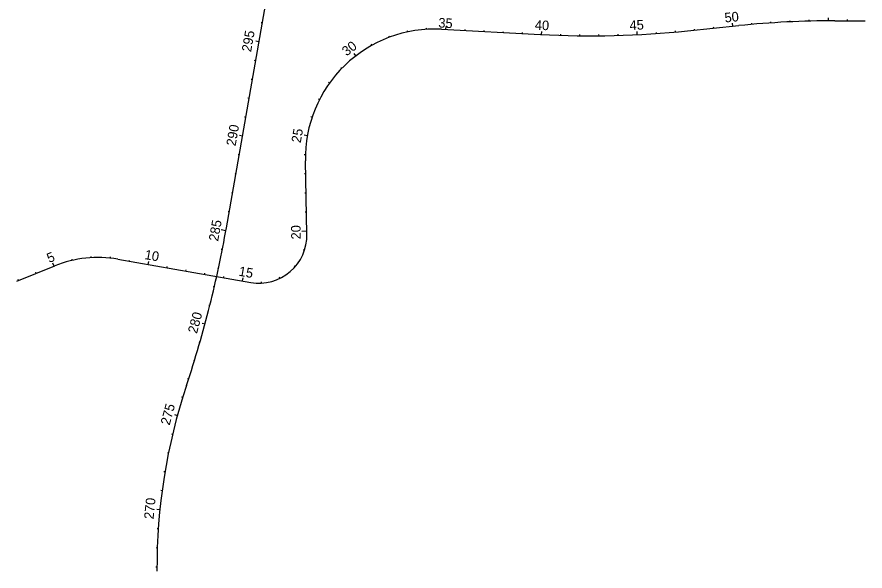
# Model space of a CAD drawing. Extents: x 448091 to 665917, y 1461380 to 1587607.
# Drawn here: x 562690 to 567116, y 1492907 to 1495801 of the extents above; entities that cross this region are included whole.
import ezdxf

# ---------------------------------------------------------------- set-up
doc = ezdxf.new("R2010")
doc.units = 0
doc.layers.add('TextShtNo', color=7, linetype='Continuous')
doc.layers.add('TextTitle', color=7, linetype='Continuous')

msp = doc.modelspace()

# ---------------------------------------------------------------- linework, layer by layer
at = {"layer": 'TextShtNo'}
for p, q in [((563783, 1494699.4), (564233.7, 1497274.8)), ((566958, 1495780.9), (567115.9, 1495781.1)), ((564905.4, 1495736.3), (565421.7, 1495709.2)), ((566190, 1495728), (566457.5, 1495755.3)), ((564203.1, 1494665.6), (564195.2, 1495048.3)), ((563216.6, 1494535.6), (563910, 1494414.2)), ((562690.1, 1494420.2), (562887.2, 1494500.4))]:
    msp.add_line(p, q, dxfattribs=at)
for centre, radius, start, end in [((566963.7, 1490780.9), 5000, 90.0645, 95.8109), ((564870, 1495062.3), 675, 86.995, 181.1865), ((565683.8, 1500702.3), 5000, 266.995, 275.8109), ((558139.2, 1495687.3), 5729.6, 345.93226, 350.07197), ((563953.2, 1494660.4), 250, 260.0724, 1.1865), ((563113.1, 1493944.5), 600, 80.0724, 112.1237), ((558139.2, 1495687.3), 5729.6, 341.566, 345.93226), ((566420.8, 1492926.9), 3000, 161.566, 180.3877)]:
    msp.add_arc(centre, radius, start, end, dxfattribs=at)
at = {"layer": 'TextTitle'}
for p, q in [((563970.2, 1495769.2), (563964.3, 1495770.2)), ((566624.7, 1495769.4), (566624.3, 1495775.4)), ((566724.6, 1495775.2), (566724.3, 1495781.2)), ((566824.5, 1495779), (566824.3, 1495785)), ((566924.5, 1495780.8), (566924.4, 1495796.8)), ((567024.5, 1495781), (567024.5, 1495787)), ((564729.5, 1495722.5), (564728.2, 1495728.3)), ((564828.5, 1495736), (564828.1, 1495742)), ((564928.4, 1495735.1), (564929.2, 1495751.1)), ((565028.3, 1495729.9), (565028.6, 1495735.9)), ((565128.1, 1495724.6), (565128.4, 1495730.6)), ((566127, 1495722), (566126.5, 1495728)), ((566226.5, 1495731.8), (566225.9, 1495737.7)), ((566326, 1495741.9), (566325.4, 1495747.8)), ((566425.5, 1495752), (566423.9, 1495767.9)), ((566525, 1495761.7), (566524.5, 1495767.6)), ((564633.6, 1495694.5), (564631.5, 1495700.1)), ((565228, 1495719.4), (565228.3, 1495725.4)), ((565327.8, 1495714.1), (565328.2, 1495720.1)), ((565427.7, 1495708.9), (565428.5, 1495724.9)), ((565527.6, 1495704.8), (565527.8, 1495710.8)), ((565627.6, 1495702.7), (565627.7, 1495708.7)), ((565727.6, 1495702.5), (565727.5, 1495708.5)), ((565827.6, 1495704.4), (565827.4, 1495710.4)), ((565927.5, 1495708.3), (565926.7, 1495724.3)), ((566027.3, 1495714.2), (566026.9, 1495720.1)), ((563953, 1495670.7), (563937.2, 1495673.4)), ((564542.8, 1495652.7), (564539.9, 1495657.9)), ((564459.3, 1495597.9), (564449.5, 1495610.6)), ((563935.7, 1495572.2), (563929.8, 1495573.2)), ((564384.7, 1495531.4), (564380.4, 1495535.6)), ((563918.5, 1495473.7), (563912.6, 1495474.7)), ((564320.8, 1495454.6), (564315.9, 1495458.1)), ((563901.2, 1495375.2), (563895.3, 1495376.2)), ((564268.9, 1495369.2), (564263.5, 1495372)), ((563884, 1495276.7), (563878.1, 1495277.7)), ((564230.1, 1495277.1), (564224.5, 1495279.1)), ((563866.7, 1495178.2), (563851.6, 1495180.9)), ((564205.4, 1495180.3), (564189.7, 1495183.1)), ((563849.5, 1495079.7), (563843.6, 1495080.7)), ((564195.3, 1495081), (564189.3, 1495081.1)), ((563826.4, 1494982.2), (563832.3, 1494981.2)), ((564196.6, 1494981), (564190.6, 1494980.8)), ((563809.1, 1494883.7), (563815, 1494882.7)), ((564198.6, 1494881), (564192.6, 1494880.9)), ((563791.9, 1494785.2), (563797.8, 1494784.2)), ((564200.7, 1494781), (564194.7, 1494780.9)), ((563754.9, 1494690.2), (563780.5, 1494685.7)), ((564202.8, 1494681), (564176.8, 1494680.5)), ((563756.3, 1494588.5), (563762.2, 1494587.4)), ((564190.6, 1494582.4), (564184.9, 1494584.2)), ((562978.9, 1494529.3), (562977.5, 1494535.2)), ((563077.7, 1494543.5), (563077.4, 1494549.5)), ((563177.6, 1494541.1), (563178.2, 1494547)), ((563276.3, 1494525.1), (563277.3, 1494531)), ((562883.7, 1494499), (562877.7, 1494513.8)), ((563374.8, 1494507.9), (563377.6, 1494523.6)), ((563473.3, 1494490.6), (563474.3, 1494496.5)), ((563736.3, 1494490.6), (563742.1, 1494489.4)), ((564141.5, 1494496), (564137, 1494500)), ((562791.1, 1494461.3), (562788.8, 1494466.9)), ((563571.8, 1494473.4), (563572.8, 1494479.3)), ((563670.3, 1494456.2), (563671.3, 1494462.1)), ((563768.8, 1494438.9), (563769.8, 1494444.8)), ((562698.4, 1494423.6), (562696.2, 1494429.2)), ((563867.3, 1494421.7), (563870.1, 1494437.4)), ((563966.4, 1494410.8), (563966.1, 1494416.8)), ((564062.6, 1494435.7), (564060, 1494441.1)), ((563714.5, 1494393.1), (563720.4, 1494391.8)), ((563691.1, 1494296), (563696.9, 1494294.6)), ((563656.3, 1494202), (563671.8, 1494197.8)), ((563639.2, 1494103.1), (563644.9, 1494101.5)), ((563610.7, 1494007.4), (563616.4, 1494005.6)), ((563580.5, 1493912.1), (563586.2, 1493910.3)), ((563549.6, 1493817), (563555.4, 1493815.2)), ((563511.9, 1493723.4), (563527.3, 1493719.2)), ((563496.7, 1493623.7), (563502.5, 1493622.3)), ((563475.1, 1493525.9), (563481, 1493524.7)), ((563456.8, 1493427.4), (563462.7, 1493426.4)), ((563441.7, 1493328.3), (563447.7, 1493327.5)), ((563420.1, 1493229.8), (563436, 1493228.2)), ((563421.6, 1493128.9), (563427.6, 1493128.5)), ((563416.6, 1493028.9), (563422.6, 1493028.7)), ((563414.8, 1492928.7), (563420.8, 1492928.7))]:
    msp.add_line(p, q, dxfattribs=at)

# ---------------------------------------------------------------- texts
for s, rotation, p in [('50', 5.8109, (566385.2, 1495771.5)), ('35', 356.995, (564888.2, 1495745.8)), ('40', 357.064, (565391.8, 1495734.6)), ('45', 2.7936, (565888.2, 1495731.9)), ('295', 80.072, (563911.7, 1495615.4)), ('30', 37.483, (564410, 1495593.9)), ('290', 80.072, (563830.7, 1495123.9)), ('25', 79.9243, (564170.6, 1495139.9)), ('285', 79.9323, (563739.6, 1494626.2)), ('20', 91.1865, (564171.5, 1494639.3)), ('10', 350.0724, (563353.6, 1494536.4)), ('5', 22.1237, (562858.2, 1494515.2)), ('15', 350.0724, (563844.7, 1494449.5)), ('280', 74.9323, (563629, 1494143.8)), ('275', 74.6862, (563486.6, 1493665.2)), ('270', 84.2355, (563402.6, 1493175.6))]:
    msp.add_text(s, height=50, rotation=rotation, dxfattribs=at).set_placement(p)

doc.saveas('drawing.dxf')
